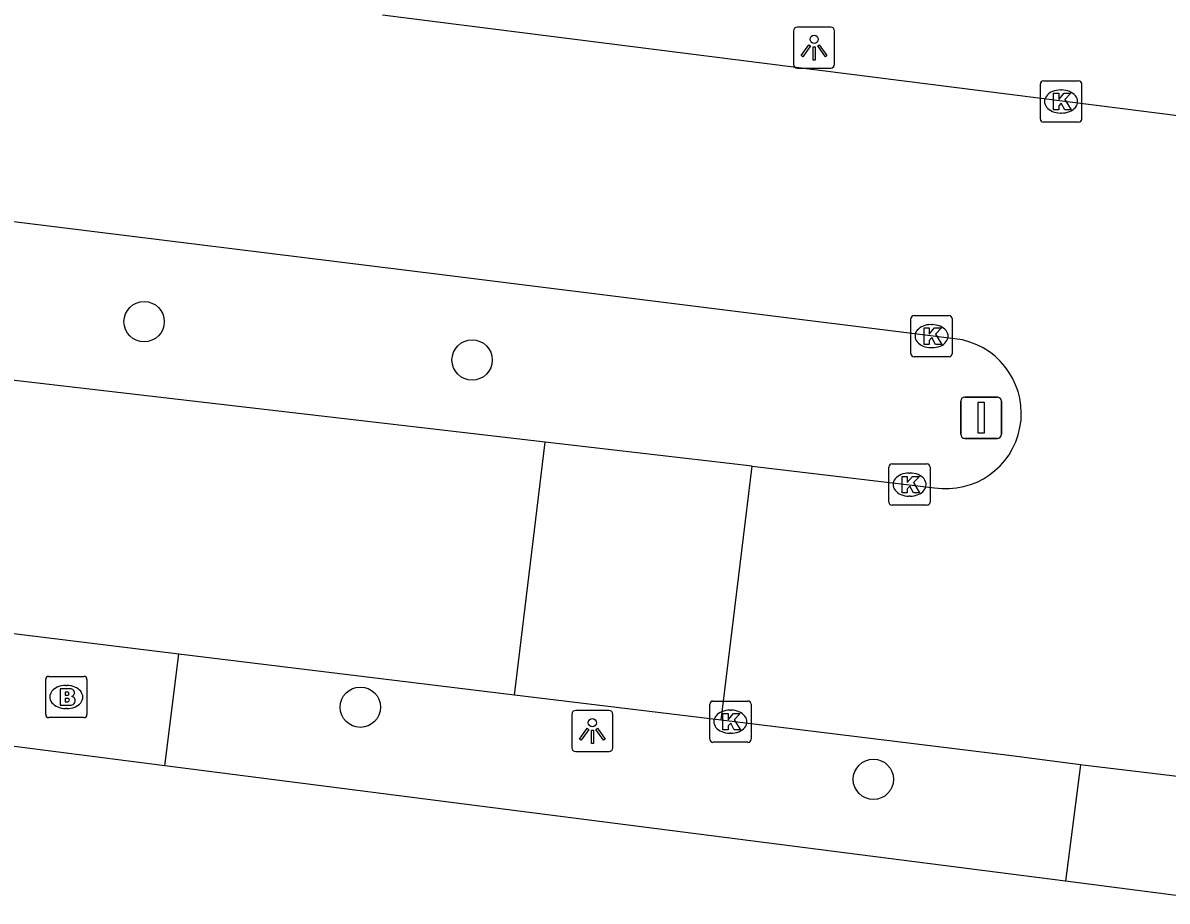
# Model space of a CAD drawing. Extents: x 161258 to 161838, y 380836 to 381727.
# Drawn here: x 161593.39 to 161621.14, y 381339.64 to 381360.93 of the extents above; entities that cross this region are included whole.
import ezdxf

# ---------------------------------------------------------------- set-up
doc = ezdxf.new("R2010")
doc.units = 0
for name, color, linetype in [('IMGEO_Boom', 7, 'Continuous'), ('IMGEO_Brandkraan', 7, 'Continuous'), ('IMGEO_Kolk', 7, 'Continuous'), ('IMGEO_Lichtpunt', 7, 'Continuous'), ('IMGEO_Rijbaan_lokaal_open', 7, 'Continuous'), ('IMGEO_Verkeersbordpaal', 7, 'Continuous'), ('IMGEO_Voetpad_open', 7, 'Continuous')]:
    doc.layers.add(name, color=color, linetype=linetype)

msp = doc.modelspace()

# ---------------------------------------------------------------- linework, layer by layer
at = {"layer": 'IMGEO_Boom'}
for centre in [(161596.326, 381353.684), (161604.281, 381352.757), (161601.571, 381344.34), (161614.015, 381342.592)]:
    msp.add_circle(centre, 0.489, dxfattribs=at)
at = {"layer": 'IMGEO_Brandkraan'}
for p, q in [((161593.938, 381344.161), (161593.938, 381345.013)), ((161594.013, 381345.087), (161594.865, 381345.087)), ((161594.426, 381344.867), (161594.451, 381344.867)), ((161594.939, 381345.013), (161594.939, 381344.161)), ((161594.449, 381344.307), (161594.424, 381344.307)), ((161594.865, 381344.087), (161594.013, 381344.087))]:
    msp.add_line(p, q, dxfattribs=at)
for points in [[(161593.938, 381344.161), (161593.938, 381345.013)], [(161594.013, 381345.087), (161594.865, 381345.087)], [(161594.939, 381345.013), (161594.939, 381344.161)], [(161594.286, 381344.787), (161594.286, 381344.387), (161594.499, 381344.387)], [(161594.517, 381344.787), (161594.286, 381344.787)], [(161594.465, 381344.706), (161594.411, 381344.706), (161594.411, 381344.63)], [(161594.411, 381344.63), (161594.464, 381344.63)], [(161594.473, 381344.554), (161594.411, 381344.554), (161594.411, 381344.473)], [(161594.411, 381344.473), (161594.473, 381344.473)], [(161594.865, 381344.087), (161594.013, 381344.087)]]:
    msp.add_lwpolyline(points, dxfattribs=at)
for centre, radius, start, end in [((161594.015, 381345.011), 0.0765, 91.552, 178.448), ((161594.015, 381345.011), 0.0765, 91.552, 178.448), ((161594.863, 381345.011), 0.0765, 1.552, 88.448), ((161594.863, 381345.011), 0.0765, 1.552, 88.448), ((161594.466, 381344.668), 0.0379, 267.8285, 90.9355), ((161594.474, 381344.513), 0.0404, 269.8759, 90.5077), ((161594.521, 381344.642), 0.145, 59.4692, 91.5367), ((161594.546, 381344.689), 0.0922, 285.5137, 58.1501), ((161594.551, 381344.497), 0.105, 301.3115, 78.989), ((161594.505, 381344.638), 0.251, 268.6676, 293.5347), ((161594.015, 381344.163), 0.0765, 181.552, 268.448), ((161594.015, 381344.163), 0.0765, 181.552, 268.448), ((161594.863, 381344.163), 0.0765, 271.552, 358.448), ((161594.863, 381344.163), 0.0765, 271.552, 358.448)]:
    msp.add_arc(centre, radius, start, end, dxfattribs=at)
for centre, major_axis, ratio, start_param, end_param in [((161594.425, 381344.587), (-0.387, 0.002), 0.722429, 4.712389, 7.853982), ((161594.45, 381344.587), (-0.39, 0.002), 0.717154, 1.570796, 4.712389)]:
    msp.add_ellipse(centre, major_axis=major_axis, ratio=ratio, start_param=start_param, end_param=end_param, dxfattribs=at)
at = {"layer": 'IMGEO_Kolk'}
for p, q in [((161618.14, 381359.522), (161618.992, 381359.522)), ((161618.065, 381358.596), (161618.065, 381359.448)), ((161618.553, 381359.302), (161618.578, 381359.302)), ((161619.066, 381359.448), (161619.066, 381358.596)), ((161618.576, 381358.742), (161618.551, 381358.742)), ((161618.992, 381358.522), (161618.14, 381358.522)), ((161614.926, 381352.909), (161614.926, 381353.761)), ((161615.001, 381353.835), (161615.853, 381353.835)), ((161615.927, 381353.761), (161615.927, 381352.909)), ((161615.414, 381353.615), (161615.439, 381353.615)), ((161615.437, 381353.055), (161615.412, 381353.055)), ((161615.853, 381352.835), (161615.001, 381352.835)), ((161614.392, 381349.31), (161614.392, 381350.162)), ((161614.467, 381350.236), (161615.319, 381350.236)), ((161615.393, 381350.162), (161615.393, 381349.31)), ((161614.88, 381350.016), (161614.905, 381350.016)), ((161614.903, 381349.456), (161614.878, 381349.456)), ((161615.319, 381349.236), (161614.467, 381349.236)), ((161610.045, 381343.562), (161610.045, 381344.414)), ((161610.12, 381344.488), (161610.972, 381344.488)), ((161610.533, 381344.268), (161610.558, 381344.268)), ((161611.046, 381344.414), (161611.046, 381343.562)), ((161610.556, 381343.708), (161610.531, 381343.708)), ((161610.972, 381343.488), (161610.12, 381343.488))]:
    msp.add_line(p, q, dxfattribs=at)
for points in [[(161618.14, 381359.522), (161618.992, 381359.522)], [(161618.065, 381358.596), (161618.065, 381359.448)], [(161619.066, 381359.448), (161619.066, 381358.596)], [(161618.386, 381359.222), (161618.509, 381359.222), (161618.509, 381359.071), (161618.639, 381359.222), (161618.803, 381359.222), (161618.657, 381359.071), (161618.81, 381358.822), (161618.658, 381358.822), (161618.573, 381358.986), (161618.509, 381358.919), (161618.509, 381358.822), (161618.386, 381358.822), (161618.386, 381359.222)], [(161618.992, 381358.522), (161618.14, 381358.522)], [(161614.926, 381352.909), (161614.926, 381353.761)], [(161615.001, 381353.835), (161615.853, 381353.835)], [(161615.927, 381353.761), (161615.927, 381352.909)], [(161615.247, 381353.535), (161615.37, 381353.535), (161615.37, 381353.384), (161615.5, 381353.535), (161615.664, 381353.535), (161615.518, 381353.384), (161615.671, 381353.135), (161615.519, 381353.135), (161615.434, 381353.299), (161615.37, 381353.232), (161615.37, 381353.135), (161615.247, 381353.135), (161615.247, 381353.535)], [(161615.853, 381352.835), (161615.001, 381352.835)], [(161614.392, 381349.31), (161614.392, 381350.162)], [(161614.467, 381350.236), (161615.319, 381350.236)], [(161615.393, 381350.162), (161615.393, 381349.31)], [(161614.713, 381349.936), (161614.836, 381349.936), (161614.836, 381349.785), (161614.966, 381349.936), (161615.13, 381349.936), (161614.984, 381349.785), (161615.137, 381349.536), (161614.985, 381349.536), (161614.9, 381349.7), (161614.836, 381349.633), (161614.836, 381349.536), (161614.713, 381349.536), (161614.713, 381349.936)], [(161615.319, 381349.236), (161614.467, 381349.236)], [(161610.045, 381343.562), (161610.045, 381344.414)], [(161610.12, 381344.488), (161610.972, 381344.488)], [(161611.046, 381344.414), (161611.046, 381343.562)], [(161610.366, 381344.188), (161610.489, 381344.188), (161610.489, 381344.037), (161610.619, 381344.188), (161610.783, 381344.188), (161610.637, 381344.037), (161610.79, 381343.788), (161610.638, 381343.788), (161610.553, 381343.952), (161610.489, 381343.885), (161610.489, 381343.788), (161610.366, 381343.788), (161610.366, 381344.188)], [(161610.972, 381343.488), (161610.12, 381343.488)]]:
    msp.add_lwpolyline(points, dxfattribs=at)
for centre, start, end in [((161618.142, 381359.446), 91.552, 178.448), ((161618.142, 381359.446), 91.552, 178.448), ((161618.99, 381359.446), 1.552, 88.448), ((161618.99, 381359.446), 1.552, 88.448), ((161618.142, 381358.598), 181.552, 268.448), ((161618.142, 381358.598), 181.552, 268.448), ((161618.99, 381358.598), 271.552, 358.448), ((161618.99, 381358.598), 271.552, 358.448), ((161615.003, 381353.759), 91.552, 178.448), ((161615.003, 381353.759), 91.552, 178.448), ((161615.851, 381353.759), 1.552, 88.448), ((161615.851, 381353.759), 1.552, 88.448), ((161615.003, 381352.911), 181.552, 268.448), ((161615.003, 381352.911), 181.552, 268.448), ((161615.851, 381352.911), 271.552, 358.448), ((161615.851, 381352.911), 271.552, 358.448), ((161614.469, 381350.16), 91.552, 178.448), ((161614.469, 381350.16), 91.552, 178.448), ((161615.317, 381350.16), 1.552, 88.448), ((161615.317, 381350.16), 1.552, 88.448), ((161614.469, 381349.312), 181.552, 268.448), ((161614.469, 381349.312), 181.552, 268.448), ((161615.317, 381349.312), 271.552, 358.448), ((161615.317, 381349.312), 271.552, 358.448), ((161610.122, 381344.412), 91.552, 178.448), ((161610.122, 381344.412), 91.552, 178.448), ((161610.97, 381344.412), 1.552, 88.448), ((161610.97, 381344.412), 1.552, 88.448), ((161610.122, 381343.564), 181.552, 268.448), ((161610.122, 381343.564), 181.552, 268.448), ((161610.97, 381343.564), 271.552, 358.448), ((161610.97, 381343.564), 271.552, 358.448)]:
    msp.add_arc(centre, 0.0765, start, end, dxfattribs=at)
for centre, major_axis, ratio, start_param, end_param in [((161618.552, 381359.022), (-0.387, 0.002), 0.722429, 4.712389, 7.853982), ((161618.577, 381359.022), (-0.39, 0.002), 0.717154, 1.570796, 4.712389), ((161615.413, 381353.335), (-0.387, 0.002), 0.722429, 4.712389, 7.853982), ((161615.438, 381353.335), (-0.39, 0.002), 0.717154, 1.570796, 4.712389), ((161614.879, 381349.736), (-0.387, 0.002), 0.722429, 4.712389, 7.853982), ((161614.904, 381349.736), (-0.39, 0.002), 0.717154, 1.570796, 4.712389), ((161610.532, 381343.988), (-0.387, 0.002), 0.722429, 4.712389, 7.853982), ((161610.557, 381343.988), (-0.39, 0.002), 0.717154, 1.570796, 4.712389)]:
    msp.add_ellipse(centre, major_axis=major_axis, ratio=ratio, start_param=start_param, end_param=end_param, dxfattribs=at)
at = {"layer": 'IMGEO_Lichtpunt'}
for p, q in [((161612.078, 381360.733), (161612.078, 381359.926)), ((161612.078, 381360.733), (161612.078, 381359.926)), ((161612.98, 381360.828), (161612.172, 381360.828)), ((161612.98, 381360.828), (161612.172, 381360.828)), ((161613.074, 381359.926), (161613.074, 381360.733)), ((161613.074, 381359.926), (161613.074, 381360.733)), ((161612.172, 381359.832), (161612.98, 381359.832)), ((161612.172, 381359.832), (161612.98, 381359.832)), ((161607.602, 381344.26), (161606.794, 381344.26)), ((161607.602, 381344.26), (161606.794, 381344.26)), ((161606.7, 381344.165), (161606.7, 381343.358)), ((161606.7, 381344.165), (161606.7, 381343.358)), ((161607.696, 381343.358), (161607.696, 381344.165)), ((161607.696, 381343.358), (161607.696, 381344.165)), ((161606.794, 381343.264), (161607.602, 381343.264)), ((161606.794, 381343.264), (161607.602, 381343.264))]:
    msp.add_line(p, q, dxfattribs=at)
for points in [[(161612.452, 381360.397), (161612.491, 381360.369), (161612.303, 381360.107), (161612.265, 381360.134), (161612.452, 381360.397)], [(161612.664, 381360.369), (161612.702, 381360.396), (161612.889, 381360.134), (161612.85, 381360.106), (161612.664, 381360.369)], [(161612.554, 381360.349), (161612.601, 381360.349), (161612.601, 381360.027), (161612.554, 381360.027), (161612.554, 381360.349)], [(161607.074, 381343.829), (161607.113, 381343.801), (161606.925, 381343.539), (161606.887, 381343.566), (161607.074, 381343.829)], [(161607.176, 381343.781), (161607.223, 381343.781), (161607.223, 381343.459), (161607.176, 381343.459), (161607.176, 381343.781)], [(161607.286, 381343.801), (161607.324, 381343.828), (161607.511, 381343.566), (161607.472, 381343.538), (161607.286, 381343.801)]]:
    msp.add_lwpolyline(points, dxfattribs=at)
for centre in [(161612.577, 381360.531), (161607.199, 381343.963)]:
    msp.add_circle(centre, 0.0994, dxfattribs=at)
for centre, start, end in [((161612.172, 381360.733), 90, 180), ((161612.172, 381360.733), 90, 180), ((161612.98, 381360.733), 0, 90), ((161612.98, 381360.733), 0, 90), ((161612.172, 381359.926), 180, 270), ((161612.172, 381359.926), 180, 270), ((161612.98, 381359.926), 270, 0), ((161612.98, 381359.926), 270, 360), ((161606.794, 381344.165), 90, 180), ((161606.794, 381344.165), 90, 180), ((161607.602, 381344.165), 0, 90), ((161607.602, 381344.165), 0, 90), ((161606.794, 381343.358), 180, 270), ((161606.794, 381343.358), 180, 270), ((161607.602, 381343.358), 270, 0), ((161607.602, 381343.358), 270, 360)]:
    msp.add_arc(centre, 0.0946, start, end, dxfattribs=at)
at = {"layer": 'IMGEO_Rijbaan_lokaal_open'}
for points in [[(161602.107, 381361.121), (161619.999, 381358.857), (161629.727, 381357.627), (161633.186, 381357.189), (161635.335, 381356.92)], [(161616.179, 381353.241), (161603.55, 381354.818), (161583.948, 381357.242), (161569.166, 381359.115)], [(161606.057, 381350.762), (161584.769, 381353.239), (161571.709, 381354.93)], [(161605.309, 381344.635), (161606.057, 381350.762)], [(161611.074, 381350.179), (161606.057, 381350.762)], [(161610.322, 381344.022), (161611.074, 381350.179)], [(161611.074, 381350.179), (161615.494, 381349.658)], [(161597.172, 381345.628), (161590.069, 381346.496)], [(161605.309, 381344.635), (161597.172, 381345.628)], [(161610.322, 381344.022), (161605.309, 381344.635)], [(161619.037, 381342.946), (161617.366, 381343.162), (161610.322, 381344.022)], [(161622.743, 381342.5), (161619.159, 381342.93), (161619.037, 381342.946)]]:
    msp.add_lwpolyline(points, dxfattribs=at)
msp.add_arc((161615.777, 381351.461), 1.825, 261.0934, 77.2601, dxfattribs=at)
at = {"layer": 'IMGEO_Verkeersbordpaal'}
for p, q in [((161616.132, 381350.957), (161616.132, 381351.757)), ((161616.132, 381351.757), (161616.132, 381350.957)), ((161616.232, 381351.857), (161617.022, 381351.857)), ((161617.022, 381351.857), (161616.232, 381351.857)), ((161617.122, 381351.757), (161617.122, 381350.957)), ((161617.122, 381350.957), (161617.122, 381351.757)), ((161617.022, 381350.857), (161616.232, 381350.857)), ((161616.232, 381350.857), (161617.022, 381350.857))]:
    msp.add_line(p, q, dxfattribs=at)
msp.add_lwpolyline([(161616.552, 381351.732), (161616.702, 381351.732), (161616.702, 381350.982), (161616.552, 381350.982), (161616.552, 381351.732)], dxfattribs=at)
for centre, start, end in [((161616.232, 381351.757), 90, 180), ((161616.232, 381351.757), 90, 180), ((161617.022, 381351.757), 0, 90), ((161617.022, 381351.757), 360, 90), ((161616.232, 381350.957), 180, 270), ((161616.232, 381350.957), 180, 270), ((161617.022, 381350.957), 270, 0), ((161617.022, 381350.957), 270, 0)]:
    msp.add_arc(centre, 0.1, start, end, dxfattribs=at)
at = {"layer": 'IMGEO_Voetpad_open'}
for points in [[(161596.827, 381342.918), (161597.172, 381345.628)], [(161596.827, 381342.918), (161589.772, 381343.822)], [(161618.671, 381340.119), (161596.827, 381342.918)], [(161619.037, 381342.946), (161618.671, 381340.119)], [(161622.414, 381339.639), (161618.671, 381340.119)]]:
    msp.add_lwpolyline(points, dxfattribs=at)

doc.saveas('drawing.dxf')
